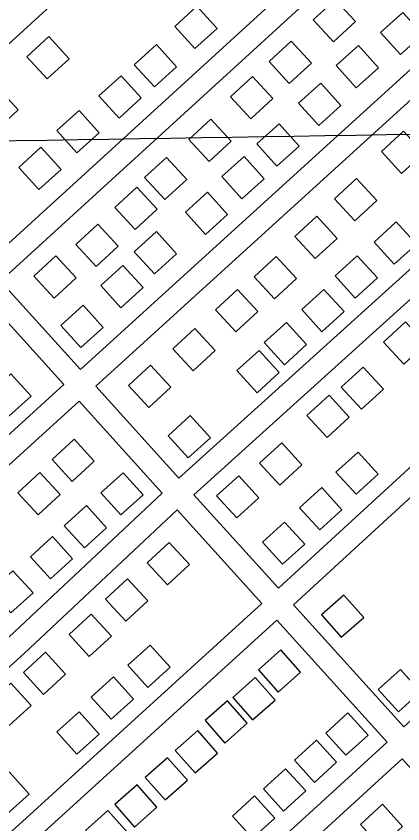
# Model space of a CAD drawing. Extents: x 3704301 to 3742427, y 506229 to 532009.
# Drawn here: x 3736711 to 3737228, y 517145 to 518224 of the extents above; entities that cross this region are included whole.
import ezdxf

# ---------------------------------------------------------------- set-up
doc = ezdxf.new("R2010")
doc.units = 0
for name, color, linetype in [('V-BLDG-OTLN', 7, 'Continuous'), ('V-GRID-MAJR', 7, 'Continuous'), ('V-ROAD-CNTR', 7, 'Continuous')]:
    doc.layers.add(name, color=color, linetype=linetype)

msp = doc.modelspace()

# ---------------------------------------------------------------- linework, layer by layer
at = {"layer": 'V-BLDG-OTLN'}
for points in [[(3737137.458, 518246.376), (3737108.028, 518219.286), (3737135.119, 518189.856), (3737164.548, 518216.947)], [(3736949.903, 518180.89900000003), (3736979.551, 518207.751), (3736952.7, 518237.39900000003), (3736923.052, 518210.548)], [(3737224.8710000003, 518172.74700000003), (3737254.519, 518199.599), (3737227.668, 518229.24700000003), (3737198.02, 518202.396)], [(3736754.929, 518196.83), (3736725.4990000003, 518169.74), (3736752.59, 518140.31), (3736782.019, 518167.401)], [(3737078.437, 518190.67100000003), (3737049.007, 518163.581), (3737076.098, 518134.151), (3737105.5270000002, 518161.242)], [(3736895.77, 518129.66500000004), (3736925.418, 518156.517), (3736898.5670000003, 518186.16500000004), (3736868.919, 518159.314)], [(3737165.582, 518128.516), (3737195.23, 518155.368), (3737168.379, 518185.016), (3737138.731, 518158.16500000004)], [(3736848.58, 518088.017), (3736878.228, 518114.869), (3736851.377, 518144.517), (3736821.7290000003, 518117.666)], [(3737027.091, 518143.479), (3736997.661, 518116.389), (3737024.752, 518086.95900000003), (3737054.181, 518114.05)], [(3736686.487, 518128.52400000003), (3736657.057, 518101.434), (3736684.148, 518072.004), (3736713.577, 518099.09500000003)], [(3737115.396, 518078.147), (3737145.044, 518104.999), (3737118.193, 518134.647), (3737088.545, 518107.79600000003)], [(3736792.318, 518041.56700000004), (3736821.966, 518068.419), (3736795.115, 518098.06700000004), (3736765.467, 518071.216)], [(3736971.143, 518086.59500000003), (3736941.713, 518059.505), (3736968.804, 518030.075), (3736998.233, 518057.166)], [(3737059.5640000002, 518023.862), (3737089.2120000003, 518050.71400000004), (3737062.361, 518080.362), (3737032.713, 518053.511)], [(3737228.557, 518070.373), (3737199.127, 518043.283), (3737226.218, 518013.853), (3737255.647, 518040.944)], [(3736741.41, 517992.532), (3736771.058, 518019.384), (3736744.207, 518049.032), (3736714.559, 518022.181)], [(3736912.071, 518035.582), (3736882.6410000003, 518008.492), (3736909.7320000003, 517979.06200000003), (3736939.161, 518006.153)], [(3737012.801, 517980.112), (3737042.449, 518006.96400000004), (3737015.598, 518036.612), (3736985.95, 518009.761)], [(3737165.819, 518007.281), (3737136.389, 517980.191), (3737163.48, 517950.761), (3737192.909, 517977.852)], [(3736872.253, 517995.688), (3736842.823, 517968.598), (3736869.914, 517939.168), (3736899.343, 517966.259)], [(3736964.042, 517932.544), (3736993.69, 517959.396), (3736966.839, 517989.044), (3736937.191, 517962.193)], [(3737112.761, 517956.78), (3737083.3310000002, 517929.69), (3737110.4220000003, 517900.26), (3737139.8510000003, 517927.351)], [(3736820.293, 517946.44), (3736790.863, 517919.35000000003), (3736817.954, 517889.92), (3736847.383, 517917.011)], [(3737216.264, 517892.822), (3737245.86, 517919.732), (3737218.95, 517949.327), (3737189.355, 517922.418)], [(3736895.779, 517879.858), (3736925.427, 517906.71), (3736898.576, 517936.358), (3736868.9280000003, 517909.507)], [(3736764.2060000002, 517903.889), (3736734.776, 517876.799), (3736761.867, 517847.369), (3736791.296, 517874.46)], [(3737058.524, 517903.205), (3737029.094, 517876.115), (3737056.185, 517846.685), (3737085.614, 517873.776)], [(3737164.219, 517847.485), (3737193.815, 517874.395), (3737166.9050000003, 517903.99), (3737137.31, 517877.081)], [(3736851.037, 517834.715), (3736880.685, 517861.56700000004), (3736853.8340000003, 517891.215), (3736824.186, 517864.364)], [(3737007.046, 517858.885), (3736977.616, 517831.795), (3737004.707, 517802.365), (3737034.136, 517829.456)], [(3737119.748, 517802.59), (3737149.344, 517829.5), (3737122.434, 517859.09500000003), (3737092.839, 517832.186)], [(3736797.591, 517781.365), (3736827.239, 517808.217), (3736800.3880000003, 517837.865), (3736770.74, 517811.014)], [(3737069.582, 517758.471), (3737099.1780000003, 517785.381), (3737072.268, 517814.976), (3737042.673, 517788.06700000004)], [(3737231.507, 517815.715), (3737202.015, 517788.691), (3737229.039, 517759.2), (3737258.5300000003, 517786.223)], [(3736949.748, 517806.75), (3736920.318, 517779.66000000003), (3736947.409, 517750.23000000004), (3736976.838, 517777.321)], [(3737033, 517721.038), (3737062.596, 517747.94800000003), (3737035.686, 517777.543), (3737006.091, 517750.634)], [(3736890.781, 517758.076), (3736861.3510000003, 517730.98600000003), (3736888.4420000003, 517701.556), (3736917.8710000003, 517728.647)], [(3737174.887, 517755.474), (3737145.395, 517728.45), (3737172.419, 517698.95900000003), (3737201.91, 517725.982)], [(3736701.278, 517689.822), (3736730.926, 517716.674), (3736704.075, 517746.322), (3736674.427, 517719.471)], [(3737129.183, 517717.928), (3737099.691, 517690.90400000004), (3737126.715, 517661.413), (3737156.2060000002, 517688.436)], [(3736941.055, 517633.987), (3736970.651, 517660.897), (3736943.741, 517690.492), (3736914.146, 517663.583)], [(3736788.399, 517658.99), (3736758.969, 517631.9), (3736786.06, 517602.47000000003), (3736815.489, 517629.561)], [(3737065.889, 517654.08), (3737036.397, 517627.056), (3737063.421, 517597.565), (3737092.912, 517624.588)], [(3737165.214, 517585.42), (3737194.862, 517612.272), (3737168.011, 517641.92), (3737138.363, 517615.069)], [(3736742.912, 517614.662), (3736713.4820000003, 517587.572), (3736740.573, 517558.142), (3736770.002, 517585.233)], [(3736851.159, 517557.78500000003), (3736880.755, 517584.695), (3736853.845, 517614.29000000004), (3736824.25, 517587.381)], [(3737008.444, 517610.287), (3736978.952, 517583.26300000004), (3737005.9760000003, 517553.772), (3737035.467, 517580.795)], [(3737116.716, 517537.84), (3737146.364, 517564.69200000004), (3737119.5130000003, 517594.34), (3737089.865, 517567.489)], [(3736802.304, 517513.868), (3736831.9, 517540.778), (3736804.99, 517570.373), (3736775.395, 517543.46400000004)], [(3737066.988, 517491.878), (3737096.636, 517518.73000000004), (3737069.785, 517548.378), (3737040.137, 517521.527)], [(3736756.9450000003, 517472.39900000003), (3736786.541, 517499.309), (3736759.631, 517528.90400000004), (3736730.036, 517501.995)], [(3736915.615, 517520.93200000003), (3736886.123, 517493.908), (3736913.147, 517464.417), (3736942.6380000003, 517491.44)], [(3736704.109, 517426.837), (3736733.705, 517453.74700000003), (3736706.795, 517483.342), (3736677.2, 517456.433)], [(3736860.039, 517472.36600000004), (3736830.5470000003, 517445.342), (3736857.571, 517415.851), (3736887.062, 517442.874)], [(3737148.974, 517450.842), (3737119.026, 517424.326), (3737145.543, 517394.378), (3737175.491, 517420.895)], [(3736811.304, 517425.318), (3736781.812, 517398.294), (3736808.836, 517368.803), (3736838.327, 517395.826)], [(3736887.181, 517327.492), (3736916.829, 517354.344), (3736889.978, 517383.992), (3736860.33, 517357.141)], [(3736750.153, 517374.398), (3736720.661, 517347.374), (3736747.685, 517317.88300000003), (3736777.176, 517344.906)], [(3737064.6780000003, 517377.515), (3737034.73, 517350.999), (3737061.247, 517321.05100000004), (3737091.1950000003, 517347.568)], [(3737221.9280000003, 517294.837), (3737251.542, 517321.727), (3737224.653, 517351.34), (3737195.039, 517324.451)], [(3736838.1240000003, 517284.887), (3736867.772, 517311.739), (3736840.921, 517341.387), (3736811.273, 517314.536)], [(3737030.4590000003, 517340.496), (3737000.511, 517313.98000000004), (3737027.028, 517284.032), (3737056.9760000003, 517310.549)], [(3736704.014, 517332.96400000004), (3736674.522, 517305.94), (3736701.546, 517276.449), (3736731.037, 517303.472)], [(3736993.3880000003, 517309.596), (3736963.44, 517283.08), (3736989.957, 517253.132), (3737019.9050000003, 517279.64900000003)], [(3736792.272, 517238.23000000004), (3736821.92, 517265.082), (3736795.069, 517294.73000000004), (3736765.421, 517267.879)], [(3737151.747, 517236.814), (3737181.361, 517263.704), (3737154.472, 517293.31700000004), (3737124.858, 517266.428)], [(3736953.718, 517269.67600000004), (3736923.77, 517243.16000000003), (3736950.287, 517213.212), (3736980.235, 517239.729)], [(3737109.697, 517200.54600000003), (3737139.311, 517227.436), (3737112.4220000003, 517257.049), (3737082.808, 517230.16000000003)], [(3736913.4820000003, 517233.493), (3736883.534, 517206.977), (3736910.051, 517177.02900000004), (3736939.9990000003, 517203.54600000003)], [(3737068.336, 517162.306), (3737097.95, 517189.196), (3737071.061, 517218.809), (3737041.447, 517191.92)], [(3736698.811, 517158.02), (3736728.4590000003, 517184.87200000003), (3736701.608, 517214.52), (3736671.96, 517187.669)], [(3736872.725, 517197.333), (3736842.7770000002, 517170.81700000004), (3736869.294, 517140.869), (3736899.242, 517167.386)], [(3737026.929, 517125.919), (3737056.543, 517152.809), (3737029.654, 517182.422), (3737000.04, 517155.533)], [(3737200.605, 517171.299), (3737171.009, 517144.391), (3737197.918, 517114.795), (3737227.514, 517141.704)], [(3736833.682, 517162.993), (3736803.734, 517136.477), (3736830.251, 517106.52900000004), (3736860.199, 517133.04600000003)]]:
    msp.add_lwpolyline(points, close=True, dxfattribs=at)
at = {"layer": 'V-GRID-MAJR'}
msp.add_spline([(3708498.534, 517706.704), (3713778.102, 517769.291), (3719057.661, 517832.646), (3724337.211, 517896.76900000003), (3729616.752, 517961.659), (3734896.2830000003, 518027.318), (3740175.804, 518093.744), (3740175.805, 518093.744)], degree=3, dxfattribs=at)
at = {"layer": 'V-ROAD-CNTR'}
for points in [[(3737583.7047935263, 518994.02698575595), (3737514.268932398, 518929.7331143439), (3737150.0856607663, 518597.389779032), (3736802.191356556, 518279.76241428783), (3736537.4778859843, 518038.117897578)], [(3737679.813601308, 518810.72035237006), (3737461.84803724, 518615.69774241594), (3737125.540709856, 518308.46535688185), (3736669.796621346, 517892.44018893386)], [(3737694.180572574, 518783.319407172), (3737481.9679969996, 518593.4437869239), (3737145.7706693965, 518286.313401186), (3736689.966581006, 517870.2332333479)], [(3737769.951421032, 518638.803696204), (3737414.62813168, 518313.680346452), (3736969.5480218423, 517908.7631562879), (3736797.166366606, 517752.208469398)], [(3737784.359392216, 518611.3227511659), (3737434.84809124, 518291.51839077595), (3736989.7259814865, 517886.5632006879), (3736817.313326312, 517729.980513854)], [(3737784.358392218, 518611.3227511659), (3737807.0143469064, 518568.11183758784), (3737842.754275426, 518503.69696641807), (3737859.188242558, 518470.6980324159), (3737865.3752301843, 518458.44705691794), (3737865.3122303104, 518456.9510599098), (3737856.659247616, 518448.175077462), (3737753.0224548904, 518356.198261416), (3737374.704211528, 518010.119953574), (3736928.392104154, 517607.1347595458)], [(3737881.0361988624, 518429.6981144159), (3737773.104414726, 518333.9103059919), (3737394.882171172, 517987.917997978), (3736948.5120639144, 517584.88180405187)], [(3737061.4768379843, 517459.95005391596), (3737550.684859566, 517908.90615600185), (3737687.5695857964, 517706.74456032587), (3737693.1565746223, 517696.53558074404)], [(3736797.166366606, 517752.208469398), (3736689.966581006, 517870.2322333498)], [(3737081.59879774, 517437.6970984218), (3737545.344870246, 517863.286247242), (3737661.9336370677, 517691.09659162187), (3737668.221624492, 517679.610614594), (3737669.14262265, 517674.96362388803), (3737669.0596228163, 517673.0006278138), (3737660.166640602, 517664.16264548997), (3737433.5050939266, 517460.41305299), (3737229.002502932, 517274.67842445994)], [(3736774.9574110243, 517732.0395097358), (3736667.3416262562, 517850.5212727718)], [(3736774.9574110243, 517732.0395097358), (3736602.02975688, 517574.988823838)], [(3736928.392104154, 517607.13375954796), (3736817.313326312, 517729.97951385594)], [(3736795.1043707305, 517709.810554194), (3736622.1997165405, 517552.78086825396)], [(3736906.302148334, 517586.83380014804), (3736795.1043707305, 517709.810554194)], [(3736906.302148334, 517586.83380014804), (3736701.3025583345, 517394.6831844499), (3736030.7238994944, 516787.58739864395), (3735688.094584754, 516473.048027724), (3735578.5278038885, 516370.97423187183)], [(3737061.4768379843, 517459.95005391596), (3736948.5130639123, 517584.88180405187)], [(3736926.4271080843, 517564.57684466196), (3736721.628517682, 517372.6172285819), (3736050.9358590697, 516765.4174429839), (3735708.462544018, 516451.0220717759), (3735598.9777629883, 516349.02427577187)], [(3737039.3278822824, 517439.71609438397), (3736926.4271080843, 517564.57684466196)], [(3736159.294642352, 516451.6420705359), (3736156.44064806, 516463.34204713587), (3736138.2476844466, 516532.71990838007), (3736131.541697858, 516562.0588497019), (3736130.668699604, 516577.26681928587), (3736131.651697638, 516593.02278777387), (3736136.16068862, 516607.0647596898), (3736145.538669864, 516621.1877314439), (3736234.96049102, 516703.85156611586), (3736524.243912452, 516971.12803156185), (3737039.3278822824, 517439.71609438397)], [(3737229.002502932, 517274.6774244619), (3737081.59879774, 517437.6970984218)], [(3736214.4165321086, 516359.9152539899), (3736201.0255588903, 516407.1551595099), (3736185.5245898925, 516470.7020324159), (3736167.3876261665, 516539.8698940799), (3736161.347638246, 516566.29084123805), (3736160.722639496, 516577.1928194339), (3736161.359638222, 516587.41679898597), (3736163.452634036, 516593.93278595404), (3736168.542623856, 516601.5977706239), (3736255.3224502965, 516681.8196101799), (3736544.5178719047, 516949.01407578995), (3737059.4488420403, 517417.46313889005)], [(3737206.8365472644, 517254.46146489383), (3737059.4488420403, 517417.46313889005)], [(3737206.8365472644, 517254.46146489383), (3736714.34953224, 516803.9393659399), (3736302.3513562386, 516426.66812048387), (3736272.7864153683, 516398.51517679), (3736250.744459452, 516380.40021301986), (3736230.8284992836, 516367.9152379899), (3736214.4165321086, 516359.9152539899)], [(3737226.957507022, 517232.2085093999), (3736734.6034917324, 516781.8094101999), (3736322.8273152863, 516404.74016434), (3736292.6803755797, 516376.03322175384), (3736268.306424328, 516356.00226181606), (3736245.4104701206, 516341.64929052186), (3736229.5775017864, 516333.93030595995), (3736222.997514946, 516329.25631530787)], [(3737298.670363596, 517152.89966801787), (3737226.957507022, 517232.2085093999)]]:
    msp.add_lwpolyline(points, dxfattribs=at)

doc.saveas('drawing.dxf')
